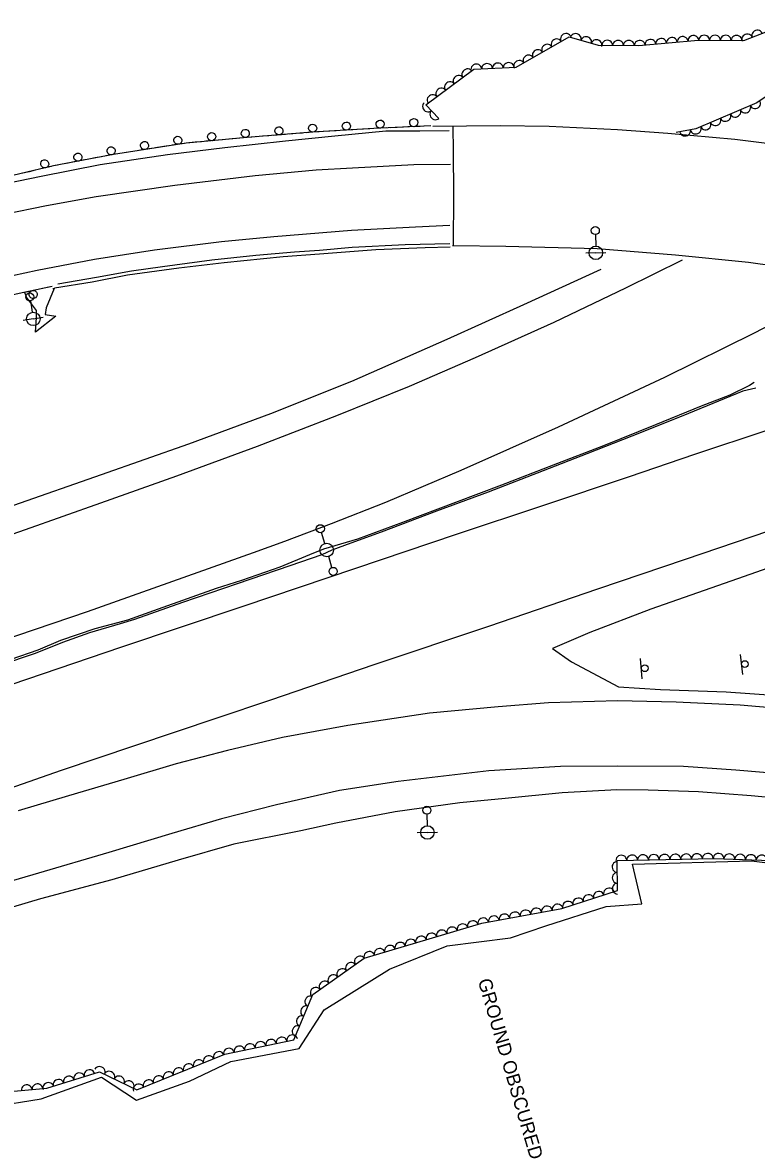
# Model space of a CAD drawing. Extents: x 1722896 to 1754269, y 648279 to 666297.
# Drawn here: x 1724744.8 to 1725016.8, y 664443 to 664859.3 of the extents above; entities that cross this region are included whole.
import ezdxf

# ---------------------------------------------------------------- set-up
doc = ezdxf.new("R2010")
doc.units = 0
for name, color, linetype in [('DESIGN - CENTERLINE - Proposed', 7, 'Continuous'), ('DESIGN - PUBLIC HEARING - Shapes', 7, 'Continuous'), ('DESIGN - SCRATCH - User 1', 7, 'Continuous'), ('SURVEY - CENTERLINE - Preliminary', 7, 'Continuous'), ('SURVEY - CENTERLINE - Preliminary Text', 7, 'Continuous'), ('SURVEY - DTM - Breaklines', 7, 'Continuous'), ('SURVEY - VEGETATION - Features with Text', 7, 'Continuous')]:
    doc.layers.add(name, color=color, linetype=linetype)

msp = doc.modelspace()

# ---------------------------------------------------------------- linework, layer by layer
at = {"layer": 'DESIGN - CENTERLINE - Proposed'}
for points in [[(1724896.83, 664820.83), (1724921.84, 664821.07), (1724940.03, 664820.85), (1724965.25, 664819.61), (1724983.94, 664818.29), (1725008.8, 664816.07), (1725028.57, 664813.64), (1725053.99, 664809.91), (1725070.96, 664806.65), (1725104.56, 664799.66), (1725125.67, 664794.44), (1725136.82, 664791.45), (1725160.36, 664785.15), (1725176.34, 664780.31), (1725196.36, 664773.51), (1725224.84, 664763.17), (1725247.03, 664754.44), (1725262.92, 664747.62), (1725274.34, 664742.28), (1725302.9, 664728.71), (1725330.54, 664714.22)], [(1724904.52, 664811.5), (1724904.46, 664820.9)], [(1724904.51, 664776.6), (1724904.64, 664795.59), (1724904.52, 664811.71)], [(1725287.25, 664686.96), (1725252.69, 664703.98), (1725231.89, 664712.71), (1725206.68, 664722.73), (1725173.52, 664734.82), (1725153.7, 664740.98), (1725120.96, 664750.07), (1725096.1, 664756.07), (1725066.43, 664762.18), (1725041.82, 664766.46), (1725013.79, 664770.39), (1724986.74, 664773.08), (1724957.8, 664775.39), (1724923.91, 664776.35), (1724904.51, 664776.6), (1724904.22, 664776.58)], [(1724756.53, 664760.76), (1724753.59, 664753.65), (1724753.31, 664751.14), (1724757.15, 664750.49), (1724749.66, 664744.54), (1724750.09, 664750.07), (1724750.02, 664752.63), (1724746.33, 664757.5), (1724745.69, 664759.32)], [(1724756.14, 664760.71), (1724756.53, 664760.76)]]:
    msp.add_lwpolyline(points, dxfattribs=at)
at = {"layer": 'DESIGN - PUBLIC HEARING - Shapes'}
for p, q in [((1724974.47, 664616.27), (1724973.85, 664623.74)), ((1725011.7, 664617.79), (1725010.84, 664625.24))]:
    msp.add_line(p, q, dxfattribs=at)
for centre in [(1725012.48, 664621.68), (1724975.38, 664620.13)]:
    msp.add_circle(centre, 1.25, dxfattribs=at)
at = {"layer": 'DESIGN - SCRATCH - User 1'}
for points in [[(1724896.11, 664820.94), (1724875.05, 664820.03), (1724852.03, 664818.59), (1724828.13, 664816.72), (1724805.45, 664814.58), (1724778.61, 664810.41), (1724756.33, 664806.15), (1724731.26, 664800.23)], [(1724854.72, 664818.76), (1724852.03, 664818.59), (1724850.13, 664818.45)], [(1724858.66, 664819.01), (1724856.32, 664818.86)], [(1724861.01, 664819.16), (1724858.66, 664819.01)], [(1724867.2, 664819.54), (1724862.6, 664819.26)], [(1724871.14, 664819.79), (1724868.79, 664819.64)], [(1724873.48, 664819.94), (1724871.14, 664819.79)], [(1724879.68, 664820.23), (1724875.08, 664820.04)], [(1724883.62, 664820.4), (1724881.27, 664820.3)], [(1724885.97, 664820.5), (1724883.62, 664820.4)], [(1724892.16, 664820.77), (1724887.57, 664820.57)], [(1724896.11, 664820.94), (1724893.76, 664820.83)], [(1724804.91, 664814.49), (1724800.36, 664813.79)], [(1724808.83, 664814.9), (1724806.49, 664814.68)], [(1724811.17, 664815.12), (1724808.83, 664814.9)], [(1724817.35, 664815.7), (1724812.77, 664815.27)], [(1724821.28, 664816.08), (1724818.94, 664815.85)], [(1724823.62, 664816.3), (1724821.28, 664816.08)], [(1724829.79, 664816.85), (1724828.13, 664816.72), (1724825.21, 664816.45)], [(1724833.73, 664817.16), (1724831.39, 664816.98)], [(1724836.07, 664817.34), (1724833.73, 664817.16)], [(1724842.25, 664817.83), (1724837.67, 664817.47)], [(1724846.19, 664818.14), (1724843.85, 664817.95)], [(1724848.54, 664818.32), (1724846.19, 664818.14)], [(1724780.2, 664810.66), (1724778.61, 664810.41), (1724775.67, 664809.85)], [(1724784.1, 664811.26), (1724781.78, 664810.9)], [(1724786.43, 664811.62), (1724784.1, 664811.26)], [(1724792.55, 664812.58), (1724788.01, 664811.87)], [(1724796.46, 664813.18), (1724794.13, 664812.82)], [(1724798.78, 664813.54), (1724796.46, 664813.18)], [(1724755.64, 664805.98), (1724751.17, 664804.93)], [(1724759.52, 664806.76), (1724757.21, 664806.31)], [(1724761.82, 664807.2), (1724759.52, 664806.76)], [(1724767.92, 664808.36), (1724763.4, 664807.5)], [(1724771.79, 664809.1), (1724769.49, 664808.66)], [(1724774.1, 664809.55), (1724771.79, 664809.1)], [(1724747.32, 664804.02), (1724745.03, 664803.48)], [(1724749.61, 664804.56), (1724747.32, 664804.02)], [(1724903.18, 664777.35), (1724886.59, 664776.88), (1724867.02, 664775.98), (1724854.93, 664774.83), (1724845.68, 664774.23), (1724831.35, 664773.01), (1724814.97, 664771.29), (1724796.78, 664768.73), (1724785.19, 664767.17), (1724772.32, 664764.8), (1724757.9, 664762.31)], [(1724756.67, 664760.99), (1724770.65, 664763.27), (1724783.72, 664765.78), (1724802.8, 664768.47), (1724819.53, 664770.35), (1724841.49, 664772.66), (1724854.92, 664773.57), (1724875.82, 664775.21), (1724894.01, 664775.93), (1724903.34, 664776.16)], [(1724296.4, 664566.34), (1724298.1, 664568.55), (1724317.29, 664578.02), (1724336.66, 664588.16), (1724356.61, 664598.16), (1724379.64, 664609.98), (1724401.25, 664620.91), (1724426.58, 664633.72), (1724448.78, 664644.83), (1724473.09, 664656.78), (1724495.05, 664667.57), (1724518.08, 664678.7), (1724540.82, 664689.16), (1724561.68, 664698.33), (1724585.78, 664708.68), (1724608.2, 664717.86), (1724633.13, 664727.24), (1724658.39, 664735.9), (1724681.07, 664743.09), (1724706.6, 664750.28), (1724725.54, 664755.12), (1724745.32, 664759.37), (1724755.86, 664761.63)], [(1724746.22, 664759.56), (1724750.72, 664760.53)], [(1724752.29, 664760.86), (1724754.58, 664761.35)], [(1724754.58, 664761.35), (1724755.86, 664761.63)], [(1725015.95, 664725.9), (1725014.21, 664724.87), (1725006.89, 664721.26), (1724996.24, 664717.17), (1724979.42, 664710.24), (1724960.08, 664702.55), (1724941.49, 664695.3), (1724922.38, 664687.97), (1724905.27, 664681.55), (1724885.59, 664674.16), (1724868.99, 664667.94), (1724856.41, 664664.24), (1724851.15, 664662.12), (1724840.17, 664657.55), (1724826.02, 664652.66), (1724816.62, 664649.63), (1724795.1, 664641.97), (1724783.74, 664637.95), (1724771.71, 664634.78), (1724758.95, 664630.46), (1724750.6, 664626.88), (1724730.37, 664619.87)], [(1725016.5, 664723.86), (1725011.74, 664722.72), (1725004.8, 664719.86), (1724989.46, 664713.65), (1724970.6, 664706.13), (1724953.97, 664699.55), (1724937.72, 664693.29), (1724917.33, 664685.34), (1724898.27, 664678.28), (1724877.72, 664670.57), (1724866.46, 664666.42), (1724859.45, 664663.87), (1724855.75, 664662.16), (1724843.94, 664658.11), (1724824.4, 664651.39), (1724804.09, 664644.48), (1724786.35, 664638.2), (1724781.06, 664636.58), (1724769.66, 664633.24), (1724759.67, 664629.71), (1724749.58, 664625.56), (1724736.73, 664621.27)]]:
    msp.add_lwpolyline(points, dxfattribs=at)
for centre, start, end in [((1724877.34, 664821.63), 25.7131, 25.7033), ((1724889.82, 664822.17), 25.7131, 25.7033), ((1724814.94, 664816.98), 28.6622, 28.6524), ((1724827.38, 664818.16), 28.6622, 28.6524), ((1724839.87, 664819.15), 27.7384, 27.7286), ((1724852.35, 664820.12), 26.8385, 26.8286), ((1724864.83, 664820.9), 26.8385, 26.8286), ((1724790.07, 664813.71), 32.09, 32.0801), ((1724802.42, 664815.63), 32.09, 32.0801), ((1724765.4, 664809.41), 34.0942, 34.0844), ((1724777.67, 664811.76), 34.0942, 34.0844), ((1724753.08, 664806.92), 36.527, 36.5172), ((1724748.77, 664758.57), 215.3704, 215.3605)]:
    msp.add_arc(centre, 1.5, start, end, dxfattribs=at)
at = {"layer": 'SURVEY - CENTERLINE - Preliminary'}
msp.add_lwpolyline([(1724733.26, 664457.73), (1724751.78, 664460.69), (1724774.11, 664468.73), (1724787.08, 664460.18), (1724806.77, 664467.27), (1724822.05, 664474.5), (1724847.4, 664479.31), (1724856.64, 664493.68), (1724880.81, 664508.73), (1724902.16, 664517.31), (1724925.68, 664520.29), (1724938.73, 664524.79), (1724961.05, 664531.91), (1724974.32, 664532.88), (1724970.87, 664547.6), (1725014.89, 664548.8), (1725044.5, 664545.16)], dxfattribs=at)
at = {"layer": 'SURVEY - CENTERLINE - Preliminary Text'}
for points in [[(1724902.98, 664819.2), (1724892.05, 664818.97), (1724879.48, 664818.97), (1724860.53, 664817.14), (1724842.26, 664815.32), (1724819.81, 664812.8), (1724798.56, 664810.24), (1724773.67, 664806.5), (1724751.77, 664802.24), (1724730.09, 664797.74), (1724711.62, 664793.01), (1724686.81, 664786.94), (1724665.01, 664780.39), (1724641.93, 664773.35), (1724618.07, 664764.97), (1724598.08, 664757.18), (1724572.7, 664747.27), (1724552.61, 664738.78), (1724532.53, 664729.84), (1724512.25, 664720.9), (1724498.05, 664714.2)], [(1724903.41, 664806.72), (1724889.83, 664806.53), (1724867.12, 664805.35)], [(1724867.12, 664805.35), (1724853.6, 664804.56), (1724831, 664802.46), (1724801.31, 664798.9), (1724772.21, 664794.7)], [(1724772.21, 664794.7), (1724753.74, 664791.39), (1724738.06, 664788.17)], [(1724903.17, 664784.03), (1724890.43, 664783.45), (1724866.75, 664782.21), (1724837.95, 664779.94), (1724818.56, 664778.07), (1724793.82, 664774.96), (1724771.49, 664771.48), (1724750.28, 664767.38), (1724727.32, 664762.45), (1724702.51, 664756.38), (1724674.51, 664748.07), (1724645.52, 664738.77), (1724617.46, 664728.8), (1724600.28, 664721.97), (1724577.04, 664712.23), (1724551.25, 664701.16), (1724521.18, 664687.66), (1724496.44, 664675.83), (1724469.25, 664662.08), (1724443.34, 664649.62), (1724421.94, 664638.85)], [(1724989.23, 664771.26), (1724968.26, 664760.93), (1724941.66, 664748.19), (1724912.51, 664735.04), (1724888.09, 664724.46), (1724861.14, 664713.62), (1724831.85, 664702.2), (1724801.91, 664691.23), (1724773.74, 664681.21), (1724745.86, 664671.38), (1724718.22, 664661.78)], [(1724741.64, 664680.52), (1724774.07, 664691.92), (1724806.45, 664703.22), (1724836.87, 664714.48), (1724866.82, 664726.44), (1724902.25, 664741.96), (1724930.63, 664754.79), (1724959.21, 664767.89)], [(1725053.01, 664763.56), (1725016.14, 664744.3), (1724982.66, 664727.86), (1724943.36, 664709.38), (1724907.23, 664693.41), (1724879.32, 664681.52), (1724859.23, 664673.55), (1724841.94, 664667.1)], [(1725135.37, 664746.03), (1725104.95, 664736.16), (1725062.65, 664721.97), (1725042.36, 664715.4), (1725020.56, 664708.15), (1724993.85, 664699.25), (1724969.62, 664690.96), (1724937.51, 664680.32), (1724905.47, 664669.7), (1724868.23, 664657.09), (1724826.45, 664643.04), (1724781.56, 664627.95), (1724728.75, 664609.99), (1724695.42, 664598.76), (1724660.75, 664587.1), (1724617.66, 664572.57), (1724591.96, 664563.88), (1724557.46, 664552.33), (1724521.4, 664539.98), (1724484.36, 664527.55), (1724435.15, 664510.95), (1724386.36, 664494.41), (1724337.21, 664477.83)], [(1725189.71, 664727.88), (1725144.45, 664712.31), (1725078.3, 664690.06), (1725039.81, 664677.17), (1724990.37, 664660.45), (1724957.92, 664649.46), (1724917.55, 664635.61), (1724874.96, 664621.34), (1724855.52, 664614.68), (1724836.75, 664608.33), (1724816.88, 664601.62), (1724786.38, 664591.36), (1724759.14, 664582.31), (1724722.75, 664569.55), (1724702.83, 664563.27), (1724683.07, 664556.39), (1724643.75, 664543.08), (1724601.8, 664528.99), (1724572.1, 664519.01), (1724537.09, 664507.26)], [(1725203.24, 664721.27), (1725184.64, 664714.43), (1725164.71, 664707.32), (1725141.2, 664699.25), (1725117.45, 664690.75), (1725091.21, 664680.84), (1725067.62, 664673.42), (1725041.33, 664664.33), (1725009.79, 664653.24), (1724977.66, 664642.07), (1724955.05, 664633.37)], [(1724841.94, 664667.1), (1724830.3, 664662.84), (1724768.83, 664640.99), (1724690.94, 664614.63), (1724623.85, 664591.87), (1724572.52, 664574.95), (1724531.22, 664561.03), (1724505.92, 664552.71), (1724473.47, 664541.97), (1724438.76, 664530.24), (1724403.72, 664518.55), (1724365.78, 664505.74), (1724332.37, 664494.56), (1724304.03, 664485.14), (1724270.22, 664474.04), (1724233.48, 664461.68), (1724196.48, 664449.32), (1724161.2, 664437.37), (1724121.74, 664424.34), (1724081.4, 664410.81)], [(1724955.05, 664633.37), (1724941.27, 664627.42), (1724948.28, 664622.53), (1724965.62, 664613.22), (1724981.2, 664612.25), (1725005.53, 664611.34), (1725024.81, 664610.01), (1725043.4, 664608.08), (1725057.71, 664605.82), (1725076.57, 664602.52), (1725093.29, 664599.77), (1725112.92, 664595.11), (1725130.37, 664590.57), (1725154.17, 664583.85), (1725173.54, 664578.08), (1725192.87, 664570.74), (1725210.67, 664564.18), (1725230.35, 664555.46), (1725247.26, 664547.83), (1725267.29, 664538.22), (1725284.98, 664528.8), (1725302.3, 664518.91), (1725322.22, 664506.21)], [(1725032.22, 664604.63), (1725010.7, 664606.48), (1724987.03, 664607.58), (1724965.31, 664608.01), (1724939.7, 664607.27), (1724921.1, 664605.82), (1724895.63, 664603.45), (1724865.33, 664598.94), (1724841.16, 664594.52), (1724820.84, 664589.66), (1724801.8, 664584.69), (1724782.42, 664578.91), (1724761.95, 664572.85), (1724743.26, 664567.37)], [(1725031.06, 664580.54), (1725009.1, 664582.37), (1724989.74, 664583.78), (1724965.38, 664583.89), (1724944.17, 664583.74), (1724917.6, 664582.1), (1724896.65, 664579.72), (1724884.06, 664578.18), (1724862.31, 664574.92), (1724839.02, 664569.58), (1724818.54, 664564.32), (1724800.17, 664558.97), (1724776.84, 664551.94), (1724750.82, 664544.21), (1724728.25, 664537.72)], [(1725027.9, 664571.65), (1725014.8, 664572.91), (1724995.31, 664574.33), (1724976.65, 664574.95), (1724964.99, 664575.07), (1724944.8, 664574.01), (1724923.62, 664571.92), (1724906.9, 664570.29), (1724882.9, 664566.99), (1724860.9, 664562.71), (1724848.03, 664559.98), (1724823.14, 664555.03), (1724802.52, 664549.07), (1724777.92, 664541.76), (1724751.54, 664534.75), (1724723.59, 664526.47)]]:
    msp.add_lwpolyline(points, dxfattribs=at)
at = {"layer": 'SURVEY - DTM - Breaklines'}
for p, q in [((1724957.1, 664780.71), (1724957.21, 664776.46)), ((1724957.28, 664773.96), (1724953.53, 664773.86)), ((1724957.28, 664773.96), (1724961.03, 664774.06)), ((1724747.78, 664756.16), (1724748.46, 664751.97)), ((1724748.86, 664749.5), (1724745.16, 664748.9)), ((1724748.86, 664749.5), (1724752.56, 664750.1)), ((1724856.85, 664666.3), (1724855.63, 664670.36)), ((1724859.52, 664657.44), (1724858.3, 664661.51)), ((1724894.71, 664566.04), (1724894.82, 664561.79)), ((1724894.88, 664559.3), (1724891.13, 664559.2)), ((1724894.88, 664559.3), (1724898.63, 664559.39))]:
    msp.add_line(p, q, dxfattribs=at)
for centre, radius in [((1724957.06, 664782.21), 1.5), ((1724957.28, 664773.96), 2.5), ((1724747.54, 664757.64), 1.5), ((1724748.86, 664749.5), 2.5), ((1724855.2, 664671.8), 1.5), ((1724857.57, 664663.9), 2.5), ((1724859.95, 664656), 1.5), ((1724894.67, 664567.54), 1.5), ((1724894.88, 664559.3), 2.5)]:
    msp.add_circle(centre, radius, dxfattribs=at)
at = {"layer": 'SURVEY - VEGETATION - Features with Text'}
for points in [[(1724899.12, 664823.76), (1724894.31, 664828.82), (1724912.03, 664841.95), (1724927.73, 664842.67), (1724947.37, 664853.98), (1724958.17, 664850.81), (1724973.25, 664850.73), (1724995.16, 664852.69), (1725012.04, 664852.61), (1725024.86, 664857.59), (1725039.5, 664859.27), (1725043.6, 664856.34), (1725038, 664843.75), (1725016.95, 664829.51), (1724994.35, 664819.89), (1724987.01, 664818.5)], [(1724734.69, 664462.91), (1724753.91, 664464.63), (1724773.44, 664470.74), (1724787.16, 664464.01), (1724819.83, 664477.2), (1724845.33, 664482.56), (1724852.47, 664499.36), (1724871.46, 664512.77), (1724915.04, 664525.69), (1724944.72, 664531.19), (1724965.3, 664537.84), (1724965.18, 664548.97), (1725001.19, 664549.7), (1725032.44, 664548.57), (1725071.32, 664544.02), (1725098.91, 664537.95), (1725134.84, 664527.07), (1725178.44, 664511.1), (1725211.65, 664496.88), (1725230.45, 664488.58), (1725260.16, 664474.02), (1725295.64, 664458.83), (1725326.27, 664437.09)]]:
    msp.add_lwpolyline(points, dxfattribs=at)
for centre, major_axis in [((1725017.05, 664854.55), (1.86, 0.72)), ((1724942.68, 664851.27), (1.73, 1)), ((1724946.14, 664853.27), (1.73, 1)), ((1724949.85, 664853.25), (1.92, -0.56)), ((1724953.69, 664852.12), (1.92, -0.56)), ((1724957.53, 664850.99), (1.92, -0.56)), ((1724961.5, 664850.79), (2, -0.01)), ((1724965.5, 664850.77), (2, -0.01)), ((1724969.5, 664850.75), (2, -0.01)), ((1724973.5, 664850.75), (1.99, 0.18)), ((1724977.48, 664851.11), (1.99, 0.18)), ((1724981.47, 664851.47), (1.99, 0.18)), ((1724985.45, 664851.82), (1.99, 0.18)), ((1724989.43, 664852.18), (1.99, 0.18)), ((1724993.42, 664852.54), (1.99, 0.18)), ((1724997.41, 664852.68), (2, -0.01)), ((1725001.41, 664852.66), (2, -0.01)), ((1725005.41, 664852.64), (2, -0.01)), ((1725009.41, 664852.62), (2, -0.01)), ((1725013.32, 664853.11), (1.86, 0.72)), ((1724932.28, 664845.28), (1.73, 1)), ((1724935.74, 664847.28), (1.73, 1)), ((1724939.21, 664849.28), (1.73, 1)), ((1724912.99, 664841.99), (2, 0.09)), ((1724916.99, 664842.17), (2, 0.09)), ((1724920.99, 664842.36), (2, 0.09)), ((1724924.98, 664842.54), (2, 0.09)), ((1724928.81, 664843.29), (1.73, 1)), ((1724906.38, 664837.76), (1.61, 1.19)), ((1724909.59, 664840.14), (1.61, 1.19)), ((1724899.95, 664833), (1.61, 1.19)), ((1724903.16, 664835.38), (1.61, 1.19)), ((1724896.73, 664830.62), (1.61, 1.19)), ((1724894.99, 664828.11), (-1.38, 1.45)), ((1724897.74, 664825.21), (-1.38, 1.45)), ((1725008.99, 664826.12), (-1.84, -0.78)), ((1725012.67, 664827.68), (-1.84, -0.78)), ((1725016.35, 664829.25), (-1.84, -0.78)), ((1725001.63, 664822.98), (-1.84, -0.78)), ((1725005.31, 664824.55), (-1.84, -0.78)), ((1724990.33, 664819.13), (-1.97, -0.37)), ((1724994.26, 664819.87), (-1.97, -0.37)), ((1724997.95, 664821.42), (-1.84, -0.78)), ((1724965.2, 664546.53), (-0.02, 2)), ((1724966.73, 664549.01), (2, 0.04)), ((1724970.73, 664549.09), (2, 0.04)), ((1724974.73, 664549.17), (2, 0.04)), ((1724978.73, 664549.25), (2, 0.04)), ((1724982.73, 664549.33), (2, 0.04)), ((1724986.73, 664549.41), (2, 0.04)), ((1724990.73, 664549.49), (2, 0.04)), ((1724994.73, 664549.57), (2, 0.04)), ((1724998.72, 664549.65), (2, 0.04)), ((1725002.72, 664549.64), (2, -0.07)), ((1725006.72, 664549.5), (2, -0.07)), ((1725010.72, 664549.35), (2, -0.07)), ((1725014.72, 664549.21), (2, -0.07)), ((1725018.71, 664549.06), (2, -0.07)), ((1724965.25, 664542.53), (-0.02, 2)), ((1724965.3, 664538.53), (-0.02, 2)), ((1724954.54, 664534.37), (1.9, 0.61)), ((1724958.34, 664535.6), (1.9, 0.61)), ((1724962.15, 664536.83), (1.9, 0.61)), ((1724935.2, 664529.43), (1.97, 0.36)), ((1724939.13, 664530.16), (1.97, 0.36)), ((1724943.06, 664530.89), (1.97, 0.36)), ((1724946.92, 664531.91), (1.9, 0.61)), ((1724950.73, 664533.14), (1.9, 0.61)), ((1724915.53, 664525.78), (1.97, 0.36)), ((1724919.47, 664526.51), (1.97, 0.36)), ((1724923.4, 664527.24), (1.97, 0.36)), ((1724927.33, 664527.97), (1.97, 0.36)), ((1724931.27, 664528.7), (1.97, 0.36)), ((1724900.18, 664521.28), (1.92, 0.57)), ((1724904.02, 664522.42), (1.92, 0.57)), ((1724907.85, 664523.56), (1.92, 0.57)), ((1724911.69, 664524.69), (1.92, 0.57)), ((1724884.84, 664516.74), (1.92, 0.57)), ((1724888.68, 664517.87), (1.92, 0.57)), ((1724892.51, 664519.01), (1.92, 0.57)), ((1724896.35, 664520.15), (1.92, 0.57)), ((1724873.34, 664513.33), (1.92, 0.57)), ((1724877.17, 664514.46), (1.92, 0.57)), ((1724881.01, 664515.6), (1.92, 0.57)), ((1724866.52, 664509.29), (1.63, 1.15)), ((1724869.79, 664511.59), (1.63, 1.15)), ((1724859.99, 664504.67), (1.63, 1.15)), ((1724863.25, 664506.98), (1.63, 1.15)), ((1724853.45, 664500.06), (1.63, 1.15)), ((1724856.72, 664502.36), (1.63, 1.15)), ((1724851.38, 664496.79), (0.78, 1.84)), ((1724849.81, 664493.11), (0.78, 1.84)), ((1724848.25, 664489.43), (0.78, 1.84)), ((1724846.68, 664485.74), (0.78, 1.84)), ((1724829.14, 664479.16), (1.96, 0.41)), ((1724833.06, 664479.98), (1.96, 0.41)), ((1724836.97, 664480.8), (1.96, 0.41)), ((1724840.89, 664481.63), (1.96, 0.41)), ((1724844.8, 664482.45), (1.96, 0.41)), ((1724817.53, 664476.27), (1.85, 0.75)), ((1724821.31, 664477.51), (1.96, 0.41)), ((1724825.23, 664478.33), (1.96, 0.41)), ((1724773.47, 664470.73), (1.8, -0.88)), ((1724806.4, 664471.78), (1.85, 0.75)), ((1724810.11, 664473.27), (1.85, 0.75)), ((1724813.82, 664474.77), (1.85, 0.75)), ((1724762.01, 664467.17), (1.91, 0.6)), ((1724765.83, 664468.36), (1.91, 0.6)), ((1724769.65, 664469.56), (1.91, 0.6)), ((1724777.06, 664468.96), (1.8, -0.88)), ((1724780.65, 664467.2), (1.8, -0.88)), ((1724795.27, 664467.28), (1.85, 0.75)), ((1724798.98, 664468.78), (1.85, 0.75)), ((1724802.69, 664470.28), (1.85, 0.75)), ((1724746.43, 664463.96), (1.99, 0.18)), ((1724750.42, 664464.32), (1.99, 0.18)), ((1724754.38, 664464.78), (1.91, 0.6)), ((1724758.2, 664465.97), (1.91, 0.6)), ((1724784.24, 664465.44), (1.8, -0.88)), ((1724787.85, 664464.29), (1.85, 0.75)), ((1724791.56, 664465.79), (1.85, 0.75))]:
    msp.add_ellipse(centre, major_axis=major_axis, ratio=0.940188, start_param=0, end_param=3.141593, dxfattribs=at)

# ---------------------------------------------------------------- texts
at = {"layer": 'SURVEY - CENTERLINE - Preliminary'}
msp.add_text('GROUND OBSCURED', height=5, rotation=286.388, dxfattribs=at).set_placement((1724913.5, 664504.44))

doc.saveas('drawing.dxf')
